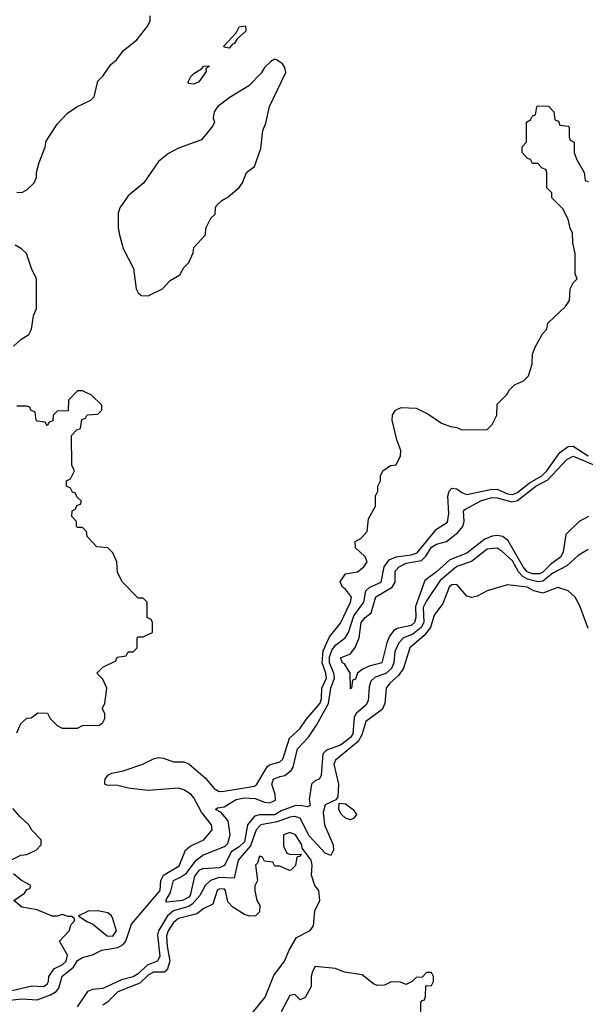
# Model space of a CAD drawing. Header units: inches. Extents: x 2380249 to 2585472, y 382747 to 546448.
# Tile 483 of 626: x 2527381 to 2529618, y 445840 to 449735. Entities that reach past the tile are written whole.
import ezdxf

# ---------------------------------------------------------------- set-up
doc = ezdxf.new("R2010")
doc.units = ezdxf.units.IN
doc.header["$MEASUREMENT"] = 0
doc.layers.add('C5424', color=7, linetype='Continuous')

msp = doc.modelspace()

# ---------------------------------------------------------------- linework, layer by layer
at = {"layer": 'C5424', "color": 4}
for points, elevation in [([(2527370, 449052), (2527390, 449051.3), (2527410, 449062), (2527438, 449090), (2527448, 449110), (2527448, 449130), (2527458, 449170), (2527482, 449230), (2527485.6, 449254.4), (2527530, 449322), (2527570, 449364.7), (2527608, 449390), (2527663.2, 449416.8), (2527675.3, 449430), (2527690, 449492), (2527710, 449512), (2527742, 449558), (2527764.7, 449575.3), (2527790, 449612), (2527844.7, 449655.3), (2527888.7, 449710), (2527898, 449730), (2527898, 449750)], 36), ([(2527330, 445854.2), (2527390, 445860.7), (2527450, 445856.9), (2527503.2, 445876.8), (2527525.1, 445890), (2527536, 445904), (2527549.2, 445950.8), (2527593.8, 445986.2), (2527610, 446012.7), (2527630, 446024.9), (2527670, 446034.9), (2527705.7, 446054.3), (2527770, 446065), (2527790, 446076.9), (2527801.2, 446090), (2527823.1, 446156.9), (2527936.8, 446290), (2527939.2, 446330), (2527949.6, 446350), (2528012.7, 446387.3), (2528036.9, 446450), (2528055, 446465), (2528109.4, 446490), (2528142, 446530), (2528139.6, 446550), (2528100, 446600), (2528070, 446657), (2528059.6, 446670), (2528030, 446688), (2528010, 446694.2), (2527890, 446685.4), (2527810, 446694.7), (2527770, 446705.6), (2527726.6, 446706.6), (2527718, 446710), (2527718, 446718), (2527719.3, 446730), (2527730, 446746), (2527745.8, 446754.2), (2527790, 446763), (2527868.7, 446790), (2527910, 446810.6), (2527930, 446815.5), (2527950, 446813), (2527990, 446798.7), (2528030, 446798.9), (2528050, 446790.4), (2528115.2, 446735.2), (2528150, 446693), (2528170, 446682), (2528190, 446682.6), (2528310, 446703.1), (2528318.7, 446710), (2528360.3, 446779.7), (2528370, 446787), (2528410, 446799.3), (2528422, 446810), (2528448, 446892), (2528489.4, 446930), (2528514.2, 446965.8), (2528570, 447030.7), (2528575, 447050), (2528575.8, 447090), (2528594.2, 447130), (2528592.3, 447150), (2528578.3, 447190), (2528582, 447238), (2528606, 447294), (2528650, 447347.7), (2528689.4, 447430), (2528694, 447450), (2528670, 447482), (2528658, 447490), (2528648.7, 447511.3), (2528670, 447542), (2528718, 447550), (2528742, 447570), (2528755.3, 447590), (2528748, 447610), (2528710, 447646), (2528708, 447670), (2528730, 447682), (2528755.3, 447710), (2528760.4, 447759.6), (2528788, 447810), (2528788.9, 447851.1), (2528798, 447870), (2528798, 447890), (2528808, 447910), (2528808, 447930), (2528818, 447950), (2528848.4, 447971.6), (2528870, 447974), (2528888, 448010), (2528888.7, 448030), (2528872.9, 448072.9), (2528854, 448150), (2528855.3, 448170), (2528868, 448190), (2528890, 448201), (2528950, 448198), (2528995.3, 448175.3), (2529050, 448138), (2529085.4, 448125.4), (2529110, 448122), (2529130, 448112), (2529230, 448114), (2529250, 448134), (2529268, 448170), (2529270, 448214), (2529308.4, 448251.6), (2529318, 448270), (2529338, 448290), (2529373.6, 448306.4), (2529393.6, 448326.4), (2529408.4, 448371.6), (2529408.9, 448411.1), (2529420.4, 448439.6), (2529448.4, 448491.6), (2529466, 448510), (2529470, 448534), (2529540.4, 448599.6), (2529556.4, 448623.6), (2529558, 448670), (2529570, 448694), (2529586, 448710), (2529578, 448730), (2529578, 448810), (2529568.4, 448851.6), (2529568, 448890), (2529558, 448910), (2529550, 448946), (2529530, 448986), (2529486, 449030), (2529486, 449050), (2529466, 449070), (2529466, 449130), (2529462, 449142), (2529447.3, 449147.3), (2529430, 449166), (2529410, 449166), (2529402, 449182), (2529390, 449186), (2529368, 449210), (2529368.4, 449231.6), (2529386, 449250), (2529386, 449330), (2529402, 449338), (2529410, 449354), (2529422, 449358), (2529426, 449390), (2529430, 449394), (2529472.7, 449392.7), (2529494, 449370), (2529498, 449338), (2529512.7, 449332.7), (2529518, 449318), (2529550, 449314), (2529554, 449310), (2529554, 449270), (2529558, 449258), (2529574, 449250), (2529574, 449210), (2529583.6, 449183.6), (2529614, 449130), (2529618, 449098), (2529630, 449094)], 32), ([(2527356.4, 448443.6), (2527386, 448470), (2527418, 448490), (2527428, 448510), (2527436.4, 448563.6), (2527448.4, 448591.6), (2527448, 448710), (2527428, 448750), (2527408, 448810), (2527388.9, 448828.9), (2527363.1, 448843.1)], 36), ([(2527370, 446914), (2527386, 446950), (2527410, 446972), (2527427.3, 446972.7), (2527452.7, 446992.7), (2527491.6, 446991.6), (2527502, 446970), (2527530, 446942), (2527550, 446932), (2527610, 446932), (2527630, 446942), (2527696.4, 446943.6), (2527710, 446954), (2527718, 446970), (2527718, 446990), (2527708, 447010), (2527718, 447030), (2527726, 447090), (2527710, 447126), (2527686, 447150), (2527710, 447174), (2527762, 447198), (2527767.3, 447212.7), (2527802, 447218), (2527810, 447234), (2527830, 447234), (2527846, 447250), (2527846, 447290), (2527850, 447294), (2527870, 447294), (2527906, 447310), (2527906, 447350), (2527902, 447362), (2527886, 447370), (2527886, 447430), (2527870, 447446), (2527850, 447446), (2527788, 447510), (2527768.4, 447548.4), (2527766, 447590), (2527750, 447626), (2527730, 447646), (2527686, 447650), (2527648, 447690), (2527646, 447710), (2527630, 447726), (2527610, 447726), (2527606, 447730), (2527606, 447750), (2527588, 447770), (2527588.4, 447791.6), (2527602, 447798), (2527607.3, 447812.7), (2527622, 447818), (2527626, 447830), (2527607.3, 447847.3), (2527602, 447862), (2527590, 447866), (2527582, 447882), (2527566, 447890), (2527566, 447910), (2527582, 447918), (2527598, 447950), (2527587.3, 447972.7), (2527586, 448090), (2527607.3, 448112.7), (2527622, 448118), (2527627.3, 448152.7), (2527642, 448158), (2527648.4, 448171.6), (2527690, 448174), (2527706, 448190), (2527706, 448210), (2527666, 448250), (2527630, 448266), (2527610, 448266), (2527574, 448230), (2527572.7, 448187.3), (2527530, 448186), (2527514, 448170), (2527512.7, 448147.3), (2527498, 448142), (2527490, 448128), (2527482, 448142), (2527450, 448146), (2527446, 448150), (2527442, 448182), (2527426, 448190), (2527422, 448202), (2527410, 448206), (2527370, 448206)], 36), ([(2529630, 447639), (2529590, 447615.1), (2529545.7, 447574.3), (2529490, 447545.3), (2529450, 447513.8), (2529430, 447510.5), (2529390, 447521.9), (2529371.8, 447531.8), (2529353.8, 447550), (2529330, 447594.2), (2529290, 447631.2), (2529270, 447643.5), (2529230, 447640.4), (2529168.5, 447591.5), (2529110, 447572.1), (2529044.4, 447515.6), (2528990, 447436.2), (2528976.9, 447410), (2528979.8, 447350), (2528969.2, 447330), (2528935.6, 447304.4), (2528898.7, 447290), (2528880.2, 447270), (2528865.1, 447234.9), (2528861.1, 447190), (2528852.3, 447167.7), (2528830, 447147.9), (2528786.6, 447133.4), (2528770, 447118.4), (2528763.8, 447096.2), (2528759.7, 447040.3), (2528750, 447023), (2528711.8, 446990), (2528704, 446976), (2528699.4, 446910), (2528690, 446894.7), (2528650, 446865.3), (2528595.3, 446844.7), (2528580.3, 446830), (2528574, 446746), (2528567.7, 446732.3), (2528550, 446724), (2528536, 446710), (2528526.8, 446650), (2528530, 446626), (2528519.1, 446620.9), (2528490, 446626.6), (2528470, 446624.4), (2528415.1, 446604.9), (2528390, 446589.8), (2528330, 446589.8), (2528310, 446584), (2528282.3, 446550), (2528270, 446482.9), (2528250, 446462.6), (2528217.1, 446442.9), (2528191, 446389), (2528170, 446379.1), (2528104.4, 446375.6), (2528090.4, 446369.6), (2528073.3, 446346.7), (2528055.5, 446270), (2528050, 446263.5), (2528024.7, 446250), (2527963.6, 446243.6), (2527959.3, 446250), (2527977.8, 446282.2), (2527989.6, 446330), (2528018, 446342), (2528041.7, 446358.3), (2528079.3, 446410), (2528106, 446430), (2528194.5, 446465.5), (2528204.5, 446475.5), (2528214, 446510), (2528205.8, 446565.8), (2528178, 446598), (2528155.3, 446610), (2528163.2, 446616.8), (2528190, 446621), (2528237.2, 446650), (2528270, 446656.9), (2528313.3, 446653.3), (2528350, 446639.5), (2528370, 446637.1), (2528393, 446647), (2528392.3, 446670), (2528378.4, 446710), (2528385.6, 446730), (2528410, 446741.3), (2528430, 446744.4), (2528455.5, 446764.5), (2528462.5, 446777.5), (2528480.4, 446850), (2528523.6, 446896.4), (2528555.5, 446944.5), (2528602.3, 447030), (2528611.6, 447090), (2528626.2, 447130), (2528623.9, 447150), (2528606.5, 447190), (2528606.2, 447213.8), (2528617.6, 447242.4), (2528630, 447260.3), (2528668, 447290), (2528682.2, 447310), (2528703.4, 447376.6), (2528742.2, 447430), (2528750, 447475.5), (2528766.6, 447490), (2528811.1, 447510), (2528823.5, 447570), (2528842.1, 447597.9), (2528870.6, 447609.4), (2528930, 447617.8), (2528953.7, 447626.3), (2529030, 447719.3), (2529073.3, 447746.7), (2529078.9, 447781.1), (2529074.7, 447850), (2529079.5, 447870), (2529090, 447882), (2529110, 447879.1), (2529130, 447863.8), (2529150, 447856.4), (2529243.5, 447876.5), (2529270, 447877.6), (2529310, 447859.7), (2529330, 447855.9), (2529350, 447864.7), (2529398, 447902), (2529446, 447930), (2529466.4, 447950), (2529518, 448022), (2529550, 448046.7), (2529570, 448048.1), (2529629.2, 448009.2)], 28), ([(2529630.7, 447770), (2529593.4, 447750), (2529541.4, 447698.6), (2529530.3, 447630.3), (2529521.7, 447610), (2529480.8, 447579.2), (2529450, 447548.9), (2529437, 447543), (2529410, 447542.4), (2529388.9, 447550), (2529372.8, 447570), (2529313.1, 447673.1), (2529292, 447690), (2529270, 447694), (2529250, 447691.2), (2529220.5, 447679.5), (2529150, 447624.8), (2529082.5, 447597.5), (2529030, 447550.9), (2528983.1, 447516.9), (2528946.6, 447413.4), (2528947.6, 447370), (2528942.6, 447350), (2528930, 447338.3), (2528873.8, 447326.2), (2528861, 447319), (2528843.7, 447296.3), (2528832.9, 447270), (2528814, 447190), (2528763.1, 447176.9), (2528735.8, 447164.2), (2528718, 447150), (2528710, 447126), (2528698, 447122), (2528694, 447090), (2528690, 447088), (2528689, 447150), (2528666, 447186), (2528658, 447190), (2528649.6, 447210), (2528690, 447226), (2528708.4, 447251.6), (2528724, 447290), (2528731.8, 447350), (2528747.3, 447370), (2528771.2, 447388.8), (2528790, 447452), (2528854.7, 447490), (2528866.3, 447510), (2528866.7, 447553.3), (2528881.6, 447570), (2528910, 447585), (2528970, 447594.9), (2528987.5, 447612.5), (2529010, 447648.7), (2529030, 447660.3), (2529070, 447670.3), (2529114.2, 447705.8), (2529133.6, 447730), (2529139.6, 447750), (2529136.2, 447790), (2529142.5, 447797.5), (2529207.9, 447832.1), (2529250, 447844.2), (2529270, 447843.5), (2529327.1, 447827.1), (2529350, 447832.4), (2529423.1, 447890), (2529470, 447914.5), (2529545.3, 447994.7), (2529570, 448008), (2529677.1, 447962.9)], 24), ([(2529630, 447326), (2529596.5, 447416.5), (2529578, 447450), (2529550, 447475.3), (2529510, 447488.7), (2529450, 447466.6), (2529414.9, 447474.9), (2529388.7, 447490), (2529310, 447499), (2529230, 447475.3), (2529190, 447454), (2529170, 447449.2), (2529150, 447454), (2529110, 447500.9), (2529090, 447499.6), (2529079.3, 447490), (2529055.1, 447424.9), (2529020.9, 447379.1), (2529005.8, 447330), (2528980.7, 447299.3), (2528924.4, 447250), (2528899.5, 447170), (2528879.3, 447140.7), (2528845.5, 447110), (2528830.8, 447090), (2528824.9, 447030), (2528814.6, 447005.4), (2528750, 446958), (2528734, 446906), (2528720.2, 446879.8), (2528630, 446805.2), (2528624.2, 446790), (2528642.8, 446710), (2528639.2, 446660.8), (2528631.3, 446648.7), (2528590, 446629.4), (2528581.5, 446598.5), (2528586.7, 446550), (2528621.7, 446470), (2528623.1, 446450), (2528611.6, 446428.4), (2528590, 446437.6), (2528526.3, 446506.3), (2528490, 446576.4), (2528470, 446583.1), (2528450, 446579.8), (2528399.1, 446560.9), (2528335.5, 446550), (2528316.5, 446530), (2528293.7, 446466.3), (2528245.6, 446410), (2528230, 446339), (2528170, 446341.8), (2528135.8, 446330), (2528114.6, 446310), (2528093.4, 446270), (2528063.9, 446236.1), (2528050, 446226.6), (2527990, 446209), (2527966.4, 446190), (2527930.2, 446130), (2527926, 446114), (2527935.4, 446030), (2527926, 446010), (2527885.5, 445994.5), (2527850, 445960.3), (2527830, 445948.2), (2527783.5, 445936.5), (2527710, 445902), (2527670, 445898.7), (2527649.1, 445890.9), (2527608.9, 445830)], 32), ([(2527346, 446410), (2527386, 446430), (2527410, 446432), (2527446, 446450), (2527466, 446470), (2527466, 446490), (2527430, 446528), (2527418, 446550), (2527382, 446582), (2527354.6, 446614.6)], 36), ([(2528290, 445791.3), (2528351.7, 445868.3), (2528386, 445954), (2528429.2, 446010), (2528446.6, 446053.4), (2528476.5, 446103.5), (2528530, 446131.3), (2528544, 446150), (2528548.7, 446210), (2528569, 446250), (2528564, 446290), (2528548.7, 446310), (2528535.3, 446350), (2528538, 446390), (2528534, 446410), (2528498, 446458), (2528497.2, 446470), (2528472.3, 446510), (2528450, 446519), (2528424.7, 446510), (2528424.7, 446464.7), (2528438, 446438), (2528452.7, 446432.7), (2528494, 446434), (2528490, 446426), (2528478, 446422), (2528471.6, 446388.4), (2528454, 446370), (2528448.4, 446368.4), (2528410, 446386), (2528390, 446386), (2528382, 446402), (2528350, 446406), (2528342, 446422), (2528330, 446426), (2528322, 446398), (2528314, 446390), (2528322, 446330), (2528312, 446308), (2528311.3, 446290), (2528318.8, 446250), (2528331.3, 446230), (2528330, 446206), (2528314, 446190), (2528290, 446188), (2528270, 446195.3), (2528224, 446224), (2528205.2, 446245.2), (2528195.6, 446290), (2528190, 446296.2), (2528170, 446295.6), (2528163, 446290), (2528144.7, 446235.3), (2528110, 446219.3), (2528082, 446198), (2528010, 446179.7), (2527990, 446163.6), (2527969.2, 446130), (2527962.4, 446110), (2527964.2, 446070), (2527974.9, 446010), (2527964.4, 445975.6), (2527953.5, 445966.5), (2527910, 445966.3), (2527890, 445955.4), (2527856.3, 445923.7), (2527770, 445889.6), (2527730, 445849.3), (2527710, 445836)], 36), ([(2527350, 445894.6), (2527430, 445913.4), (2527475.3, 445910), (2527490, 445918.8), (2527495.6, 445930), (2527497, 445950), (2527509.2, 445970), (2527519.1, 445980.9), (2527550, 445996.5), (2527565.4, 446010), (2527570, 446034), (2527539, 446090), (2527577.2, 446130), (2527584.7, 446155.3), (2527598, 446170), (2527598, 446178), (2527587.3, 446187.3), (2527572.7, 446187.3), (2527550, 446195.3), (2527530, 446188.7), (2527510, 446189), (2527450, 446213.2), (2527390, 446224), (2527358, 446250), (2527400.4, 446279.6), (2527410, 446294), (2527422, 446298), (2527426, 446310), (2527388.9, 446328.9), (2527356.4, 446356.4)], 36), ([(2528967.3, 445792.7), (2528967.3, 445847.3), (2528970, 445854), (2528982, 445858), (2528986, 445870), (2528987.3, 445912.7), (2529010, 445914), (2529018, 445930), (2529018, 445950), (2529010, 445966), (2528990, 445966), (2528972.7, 445947.3), (2528950, 445946), (2528934, 445930), (2528910, 445918), (2528887.3, 445927.3), (2528850, 445928), (2528824.7, 445915.3), (2528794.6, 445914.6), (2528780.2, 445920.2), (2528736.4, 445956.4), (2528666.6, 445966.6), (2528630, 445982), (2528550, 445988.7), (2528538.8, 445970), (2528534.8, 445950), (2528534.8, 445910), (2528510, 445866), (2528490, 445858), (2528470, 445879), (2528450, 445874), (2528416, 445810)], 36)]:
    msp.add_lwpolyline(points, dxfattribs=dict(at, elevation=elevation))
for points, elevation in [([(2528210, 449622.7), (2528190, 449626), (2528189.4, 449630), (2528237, 449683), (2528250, 449706), (2528274, 449710), (2528276.3, 449690), (2528241.3, 449658.7), (2528230, 449639.3), (2528222.5, 449637.5)], 32), ([(2528390, 449578), (2528374, 449570), (2528350, 449546), (2528336.9, 449523.1), (2528287.1, 449472.9), (2528210, 449426), (2528164, 449390), (2528150.8, 449370), (2528146.8, 449346.8), (2528151.3, 449330), (2528145.4, 449314.6), (2528101, 449259), (2528010, 449226), (2527970, 449205.2), (2527930, 449174), (2527872, 449090), (2527810, 449038), (2527778, 448990), (2527770.9, 448969.1), (2527770.9, 448910.9), (2527776, 448884), (2527791, 448830), (2527831, 448750), (2527842, 448670), (2527850, 448654), (2527863.6, 448643.6), (2527890, 448642), (2527946, 448670), (2527976.4, 448703.6), (2528014.6, 448725.4), (2528030, 448754), (2528050, 448774), (2528067.3, 448812.7), (2528070, 448834), (2528116.4, 448883.6), (2528118, 448910), (2528138, 448950), (2528154, 448966), (2528155.3, 448990), (2528160.2, 448999.8), (2528180.2, 449019.8), (2528205.6, 449034.4), (2528249.1, 449070.9), (2528262, 449090), (2528278, 449130), (2528310, 449154), (2528334.6, 449225.4), (2528343.1, 449296.9), (2528354.6, 449325.4), (2528368.9, 449391.1), (2528434.6, 449525.4), (2528430, 449546), (2528420.4, 449560.4), (2528396.4, 449576.4)], 36), ([(2528070, 449479.3), (2528050, 449482), (2528046.3, 449486.3), (2528058, 449510), (2528070, 449522), (2528100.2, 449539.8), (2528110, 449550.7), (2528130, 449552), (2528130, 449548.7), (2528118, 449542), (2528118.8, 449530), (2528090, 449489.4)], 32), ([(2528690, 446569.6), (2528670, 446576.2), (2528654.5, 446590), (2528644.2, 446610), (2528645.2, 446634.8), (2528670, 446633), (2528700.5, 446610), (2528713, 446590), (2528703.4, 446576.6)], 32), ([(2527690, 446209), (2527651.6, 446208.4), (2527614, 446190), (2527647.1, 446167.1), (2527670, 446158), (2527726.8, 446110), (2527750, 446108.8), (2527763.7, 446130), (2527750, 446178), (2527744, 446190), (2527730, 446201.2)], 36)]:
    msp.add_lwpolyline(points, close=True, dxfattribs=dict(at, elevation=elevation))

doc.saveas('drawing.dxf')
